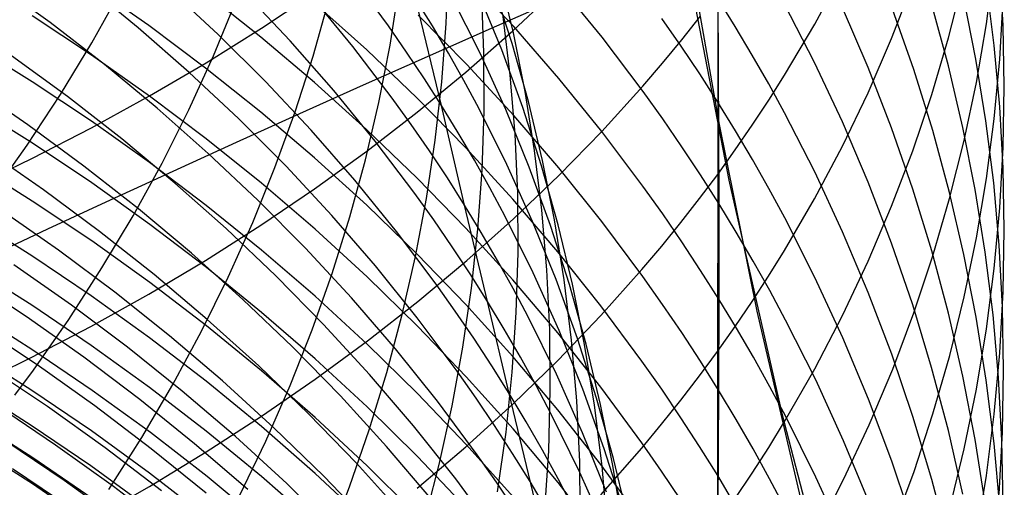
# Model space of a CAD drawing. Extents: x -383 to 1849, y -1185 to -529.
# Tile 491 of 656: x 462 to 469, y -1092 to -1089. Entities that reach past the tile are written whole.
import ezdxf

# ---------------------------------------------------------------- set-up
doc = ezdxf.new("R2010")
doc.units = 0
doc.layers.add('PREDEFINITO', color=7, linetype='CONTINUOUS')

msp = doc.modelspace()

# ---------------------------------------------------------------- linework, layer by layer
at = {"layer": 'PREDEFINITO'}
for p, q in [((466.9871, -1087.5258, 639.8647), (466.9869, -1090.0234, 637.0123)), ((466.9981, -1089.6832, 438.8662), (466.7751, -1088.4028, 438.8813)), ((466.7536, -1088.4574, 438.8783), (467.0627, -1090.0621, 438.862)), ((465.1332, -1088.9946, 523.3032), (465.1481, -1088.5976, 523.5944)), ((468.8214, -1088.9963, 629.397), (468.8746, -1088.5947, 629.1191)), ((468.9358, -1089.0086, 625.1788), (468.913, -1088.5942, 624.9155)), ((465.5944, -1089.0148, 606.7498), (465.2739, -1088.6702, 606.6167)), ((465.5922, -1089.0582, 529.7467), (465.497, -1088.6622, 530.0188)), ((467.6492, -1088.9978, 636.2083), (467.8395, -1088.6441, 635.931)), ((468.5623, -1089.0925, 631.6695), (468.6612, -1088.7025, 631.388)), ((462.4284, -1088.9877, 548.8783), (462.0472, -1088.7119, 549.0215)), ((463.0313, -1089.0228, 547.1029), (462.6723, -1088.7284, 547.2604)), ((463.103, -1089.0087, 600.2545), (462.7062, -1088.7305, 600.1716)), ((462.7131, -1089.1265, 513.966), (462.9116, -1088.7712, 514.2359)), ((463.576, -1089.0686, 545.2921), (463.24, -1088.7566, 545.4641)), ((464.7498, -1089.1418, 520.9449), (464.8111, -1088.7498, 521.2364)), ((465.5835, -1089.1299, 531.778), (465.4567, -1088.737, 532.0408)), ((465.5883, -1089.0453, 641.1555), (465.8957, -1088.7561, 640.9098)), ((466.1971, -1089.0882, 608.4659), (465.9032, -1088.7279, 608.3184)), ((468.1734, -1089.0969, 633.9436), (468.318, -1088.7231, 633.6624)), ((468.8748, -1089.1437, 623.2284), (468.8215, -1088.7265, 622.9748)), ((463.8672, -1089.0864, 601.8688), (463.4898, -1088.7871, 601.7731)), ((463.5442, -1089.2154, 516.2644), (463.6976, -1088.845, 516.545)), ((464.0682, -1089.113, 543.4488), (463.758, -1088.7849, 543.635)), ((463.8729, -1089.0258, 643.7202), (464.24, -1088.7815, 643.5042)), ((464.4965, -1089.151, 541.5732), (464.2139, -1088.8079, 541.7737)), ((464.2239, -1089.2166, 518.5948), (464.3315, -1088.834, 518.8825)), ((464.7383, -1089.01, 539.7704), (464.6097, -1088.8328, 539.8772)), ((465.0388, -1089.0107, 537.8477), (464.9257, -1088.8273, 537.9612)), ((465.1019, -1089.5541, 539.446), (464.9257, -1088.8273, 537.9612)), ((465.3656, -1089.1963, 535.7725), (465.1751, -1088.8172, 536.013)), ((465.5123, -1089.1745, 533.7874), (465.3534, -1088.7877, 534.0395)), ((465.3912, -1089.1923, 525.3666), (465.3746, -1088.793, 525.6526)), ((465.8768, -1088.8369, 438.7668), (465.4391, -1089.0286, 438.6973)), ((467.1069, -1089.0146, 611.894), (466.987, -1088.8217, 611.8061)), ((466.987, -1088.8217, 611.8061), (466.9941, -1090.2214, 608.9295)), ((468.7496, -1089.2383, 621.2986), (468.6661, -1088.82, 621.0554)), ((468.9133, -1089.2368, 627.4148), (468.9361, -1088.8276, 627.1433)), ((464.5905, -1089.1736, 603.5108), (464.2346, -1088.8546, 603.4018)), ((467.6485, -1089.2602, 613.79), (467.4431, -1088.8615, 613.5986)), ((468.0143, -1089.2937, 615.6262), (467.8394, -1088.8865, 615.4207)), ((468.3256, -1089.3083, 617.4933), (468.181, -1088.8956, 617.2747)), ((468.5624, -1089.2838, 619.3805), (468.4483, -1088.8667, 619.1489)), ((462.7117, -1089.2108, 598.7421), (462.3064, -1088.9429, 598.668)), ((465.2737, -1089.2747, 605.1854), (464.9409, -1088.9372, 605.0627)), ((465.5704, -1089.3458, 527.4249), (465.522, -1088.9454, 527.7047)), ((466.7365, -1089.1482, 610.2065), (466.6054, -1088.9599, 610.1251)), ((466.7418, -1089.1049, 638.7084), (466.8693, -1088.9441, 638.5771)), ((462.7994, -1089.2745, 548.7315), (462.4284, -1088.9877, 548.8783)), ((463.3792, -1089.3278, 546.942), (463.0313, -1089.0228, 547.1029)), ((463.4903, -1089.2985, 600.3409), (463.103, -1089.0087, 600.2545)), ((463.4954, -1089.2615, 643.9286), (463.8729, -1089.0258, 643.7202)), ((464.8633, -1089.1893, 539.6629), (464.7383, -1089.01, 539.7704)), ((465.4391, -1089.0286, 438.6973), (465.0022, -1089.2215, 438.6186)), ((465.148, -1089.1959, 537.7336), (465.0388, -1089.0107, 537.8477)), ((465.1032, -1089.3923, 523.014), (465.1332, -1088.9946, 523.3032)), ((465.268, -1089.3267, 641.3946), (465.5883, -1089.0453, 641.1555)), ((465.902, -1089.3688, 606.8865), (465.5944, -1089.0148, 606.7498)), ((467.2229, -1089.2093, 611.9829), (467.1069, -1089.0146, 611.894)), ((467.4437, -1089.3459, 636.4812), (467.6492, -1088.9978, 636.2083)), ((468.7529, -1089.396, 629.6738), (468.8214, -1088.9963, 629.397)), ((468.9435, -1089.4235, 625.4424), (468.9358, -1089.0086, 625.1788)), ((463.8998, -1089.3906, 545.1168), (463.576, -1089.0686, 545.2921)), ((464.234, -1089.3967, 601.968), (463.8672, -1089.0864, 601.8688)), ((464.3654, -1089.4506, 543.2594), (464.0682, -1089.113, 543.4488)), ((465.6722, -1089.4579, 529.4744), (465.5922, -1089.0582, 529.7467)), ((466.4772, -1089.4574, 608.6169), (466.1971, -1089.0882, 608.4659)), ((466.6105, -1089.2639, 638.8382), (466.7418, -1089.1049, 638.7084)), ((468.0135, -1089.4662, 634.2216), (468.1734, -1089.0969, 633.9436)), ((468.4482, -1089.4792, 631.9488), (468.5623, -1089.0925, 631.6695)), ((462.307, -1089.3923, 597.2331), (461.8932, -1089.1353, 597.1674)), ((462.4998, -1089.4775, 513.7026), (462.7131, -1089.1265, 513.966)), ((464.7652, -1089.503, 541.3698), (464.4965, -1089.151, 541.5732)), ((464.935, -1089.503, 603.6233), (464.5905, -1089.1736, 603.5108)), ((464.6734, -1089.5332, 520.6565), (464.7498, -1089.1418, 520.9449)), ((465.6559, -1089.5669, 533.534), (465.5123, -1089.1745, 533.7874)), ((465.6951, -1089.5275, 531.5143), (465.5835, -1089.1299, 531.778)), ((466.8638, -1089.3387, 610.2888), (466.7365, -1089.1482, 610.2065)), ((468.9129, -1089.5624, 623.483), (468.8748, -1089.1437, 623.2284)), ((462.5477, -1089.4923, 550.3558), (462.1658, -1089.2138, 550.4918)), ((463.108, -1089.4905, 598.8195), (462.7117, -1089.2108, 598.7421)), ((463.3761, -1089.5828, 515.9892), (463.5442, -1089.2154, 516.2644)), ((464.1015, -1089.5974, 518.3113), (464.2239, -1089.2166, 518.5948)), ((465.0022, -1089.2215, 438.6186), (464.5664, -1089.4155, 438.5306)), ((464.9845, -1089.3707, 539.5548), (464.8633, -1089.1893, 539.6629)), ((465.2534, -1089.3831, 537.6189), (465.148, -1089.1959, 537.7336)), ((465.5407, -1089.582, 535.5302), (465.3656, -1089.1963, 535.7725)), ((465.3927, -1089.5931, 525.0819), (465.3912, -1089.1923, 525.3666)), ((467.3352, -1089.406, 612.0725), (467.2229, -1089.2093, 611.9829)), ((468.8179, -1089.6591, 621.5432), (468.7496, -1089.2383, 621.2986)), ((468.8752, -1089.6451, 627.6856), (468.9133, -1089.2368, 627.4148)), ((463.1598, -1089.5722, 548.5813), (462.7994, -1089.2745, 548.7315)), ((463.1078, -1089.4884, 644.1292), (463.4954, -1089.2615, 643.9286)), ((463.8676, -1089.5996, 600.4306), (463.4903, -1089.2985, 600.3409)), ((465.594, -1089.6219, 605.3117), (465.2737, -1089.2747, 605.1854)), ((466.4757, -1089.4212, 638.9666), (466.6105, -1089.2639, 638.8382)), ((467.8387, -1089.6654, 613.9846), (467.6485, -1089.2602, 613.79)), ((468.1741, -1089.7063, 615.8345), (468.0143, -1089.2937, 615.6262)), ((468.455, -1089.7253, 617.7142), (468.3256, -1089.3083, 617.4933)), ((468.6613, -1089.7043, 619.614), (468.5624, -1089.2838, 619.3805)), ((463.7155, -1089.6431, 546.7777), (463.3792, -1089.3278, 546.942)), ((464.9354, -1089.6002, 641.6269), (465.268, -1089.3267, 641.3946)), ((465.1019, -1089.5541, 539.446), (464.9845, -1089.3707, 539.5548)), ((465.355, -1089.5722, 537.5036), (465.2534, -1089.3831, 537.6189)), ((465.6035, -1089.7486, 527.1458), (465.5704, -1089.3458, 527.4249)), ((466.1962, -1089.7321, 607.0268), (465.902, -1089.3688, 606.8865)), ((466.9875, -1089.5312, 610.3721), (466.8638, -1089.3387, 610.2888)), ((467.3352, -1089.5177, 636.6159), (467.4437, -1089.3459, 636.4812)), ((462.2779, -1089.6857, 551.9735), (461.8857, -1089.416, 552.0989)), ((462.7123, -1089.6616, 597.3019), (462.307, -1089.3923, 597.2331)), ((464.2112, -1089.7223, 544.9383), (463.8998, -1089.3906, 545.1168)), ((464.5664, -1089.4155, 438.5306), (464.1318, -1089.6105, 438.4334)), ((464.59, -1089.7178, 602.0706), (464.234, -1089.3967, 601.968)), ((465.0581, -1089.7902, 522.7272), (465.1032, -1089.3923, 523.014)), ((466.1953, -1089.7303, 639.2189), (466.4757, -1089.4212, 638.9666)), ((467.4437, -1089.6044, 612.163), (467.3352, -1089.406, 612.0725)), ((468.6691, -1089.7935, 629.9489), (468.7529, -1089.396, 629.6738)), ((468.9359, -1089.8384, 625.7061), (468.9435, -1089.4235, 625.4424)), ((462.272, -1089.8238, 513.4461), (462.4998, -1089.4775, 513.7026)), ((462.9195, -1089.7819, 550.2164), (462.5477, -1089.4923, 550.3558)), ((462.7108, -1089.7062, 644.3218), (463.1078, -1089.4884, 644.1292)), ((463.4948, -1089.7819, 598.9001), (463.108, -1089.4905, 598.8195)), ((464.6491, -1089.7973, 543.067), (464.3654, -1089.4506, 543.2594)), ((464.8942, -1089.6823, 541.2671), (464.7652, -1089.503, 541.3698)), ((465.2676, -1089.8425, 603.7393), (464.935, -1089.503, 603.6233)), ((465.737, -1089.8609, 529.2022), (465.6722, -1089.4579, 529.4744)), ((466.6119, -1089.6453, 608.6938), (466.4772, -1089.4574, 608.6169)), ((467.8385, -1089.8307, 634.4958), (468.0135, -1089.4662, 634.2216)), ((468.3188, -1089.8625, 632.2255), (468.4482, -1089.4792, 631.9488)), ((462.3078, -1089.8117, 595.7893), (461.8939, -1089.5535, 595.7286)), ((463.5092, -1089.8805, 548.4279), (463.1598, -1089.5722, 548.5813)), ((463.1931, -1089.9467, 515.7195), (463.3761, -1089.5828, 515.9892)), ((464.5821, -1089.9235, 520.3715), (464.6734, -1089.5332, 520.6565)), ((465.2156, -1089.7396, 539.3366), (465.1019, -1089.5541, 539.446)), ((465.259, -1090.233, 540.9549), (465.1019, -1089.5541, 539.446)), ((465.5466, -1089.9555, 537.2716), (465.355, -1089.5722, 537.5036)), ((465.7006, -1089.9739, 535.2863), (465.5407, -1089.582, 535.5302)), ((465.7842, -1089.9645, 533.2794), (465.6559, -1089.5669, 533.534)), ((465.7914, -1089.9293, 531.25), (465.6951, -1089.5275, 531.5143)), ((467.1074, -1089.7257, 610.4562), (466.9875, -1089.5312, 610.3721)), ((467.2229, -1089.6879, 636.7493), (467.3352, -1089.5177, 636.6159)), ((468.9358, -1089.982, 623.738), (468.9129, -1089.5624, 623.483)), ((464.1318, -1089.6105, 438.4334), (463.6988, -1089.8063, 438.3269)), ((464.0397, -1089.9685, 546.6102), (463.7155, -1089.6431, 546.7777)), ((464.2345, -1089.9118, 600.5237), (463.8676, -1089.5996, 600.4306)), ((463.9643, -1089.9758, 518.0323), (464.1015, -1089.5974, 518.3113)), ((464.5909, -1089.8655, 641.8523), (464.9354, -1089.6002, 641.6269)), ((465.3791, -1089.9949, 524.7988), (465.3927, -1089.5931, 525.0819)), ((465.9015, -1089.9787, 605.4415), (465.594, -1089.6219, 605.3117)), ((466.743, -1089.8352, 608.7715), (466.6119, -1089.6453, 608.6938)), ((467.6493, -1090.0065, 612.3464), (467.4437, -1089.6044, 612.163)), ((468.8219, -1090.052, 627.9555), (468.8752, -1089.6451, 627.6856)), ((462.6604, -1089.9668, 551.8448), (462.2779, -1089.6857, 551.9735)), ((462.3047, -1089.9147, 644.5062), (462.7108, -1089.7062, 644.3218)), ((463.1086, -1089.9428, 597.3737), (462.7123, -1089.6616, 597.3019)), ((464.9345, -1090.0493, 602.1766), (464.59, -1089.7178, 602.0706)), ((465.0195, -1089.8638, 541.1637), (464.8942, -1089.6823, 541.2671)), ((467.2565, -1090.958, 438.8525), (466.9981, -1089.6832, 438.8662)), ((467.1068, -1089.8565, 636.8815), (467.2229, -1089.6879, 636.7493)), ((468.0136, -1090.0766, 614.1821), (467.8387, -1089.6654, 613.9846)), ((468.3186, -1090.1238, 616.0452), (468.1741, -1089.7063, 615.8345)), ((468.745, -1090.1276, 619.8491), (468.6613, -1089.7043, 619.614)), ((468.871, -1090.0817, 621.7888), (468.8179, -1089.6591, 621.5432)), ((463.2806, -1090.0825, 550.0737), (462.9195, -1089.7819, 550.2164)), ((463.8716, -1090.0847, 598.9839), (463.4948, -1089.7819, 598.9001)), ((464.5095, -1090.0636, 544.7568), (464.2112, -1089.7223, 544.9383)), ((465.3254, -1089.927, 539.2266), (465.2156, -1089.7396, 539.3366)), ((465.6215, -1090.1533, 526.8676), (465.6035, -1089.7486, 527.1458)), ((465.9011, -1090.032, 639.4651), (466.1953, -1089.7303, 639.2189)), ((466.4766, -1090.1042, 607.1705), (466.1962, -1089.7321, 607.0268)), ((467.2234, -1089.9222, 610.5411), (467.1074, -1089.7257, 610.4562)), ((468.5693, -1090.1463, 617.9372), (468.455, -1089.7253, 617.7142)), ((462.1526, -1089.9951, 513.3205), (462.272, -1089.8238, 513.4461)), ((462.7131, -1090.0823, 595.8528), (462.3078, -1089.8117, 595.7893)), ((463.6988, -1089.8063, 438.3269), (463.2676, -1090.003, 438.2111)), ((464.919, -1090.153, 542.8718), (464.6491, -1089.7973, 543.067)), ((464.9981, -1090.1878, 522.4431), (465.0581, -1089.7902, 522.7272)), ((465.5879, -1090.192, 603.8586), (465.2676, -1089.8425, 603.7393)), ((466.8704, -1090.0273, 608.8501), (466.743, -1089.8352, 608.7715)), ((467.6482, -1090.1899, 634.7661), (467.8385, -1089.8307, 634.4958)), ((468.5701, -1090.1883, 630.2222), (468.6691, -1089.7935, 629.9489)), ((468.9131, -1090.2529, 625.9694), (468.9359, -1089.8384, 625.7061)), ((461.89, -1090.1138, 644.6823), (462.3047, -1089.9147, 644.5062)), ((462.3834, -1090.129, 553.4627), (461.9907, -1089.857, 553.581)), ((463.8469, -1090.1991, 548.2712), (463.5092, -1089.8805, 548.4279)), ((464.5904, -1090.2348, 600.6199), (464.2345, -1089.9118, 600.5237)), ((464.235, -1090.1224, 642.0705), (464.5909, -1089.8655, 641.8523)), ((465.1411, -1090.0473, 541.0596), (465.0195, -1089.8638, 541.1637)), ((465.7865, -1090.2668, 528.9303), (465.737, -1089.8609, 529.2022)), ((466.9869, -1090.0234, 637.0123), (467.1068, -1089.8565, 636.8815)), ((468.1742, -1090.2416, 632.4993), (468.3188, -1089.8625, 632.2255)), ((462.3076, -1090.2054, 594.3368), (461.8937, -1089.9459, 594.2812)), ((463.0328, -1090.2591, 551.7128), (462.6604, -1089.9668, 551.8448)), ((462.9955, -1090.3066, 515.4559), (463.1931, -1089.9467, 515.7195)), ((463.4953, -1090.2358, 597.4486), (463.1086, -1089.9428, 597.3737)), ((463.8122, -1090.3516, 517.7582), (463.9643, -1089.9758, 518.0323)), ((464.3515, -1090.3037, 546.4397), (464.0397, -1089.9685, 546.6102)), ((464.4758, -1090.3123, 520.0903), (464.5821, -1089.9235, 520.3715)), ((465.4313, -1090.1164, 539.1161), (465.3254, -1089.927, 539.2266)), ((465.723, -1090.3455, 537.0378), (465.5466, -1089.9555, 537.2716)), ((465.8451, -1090.3715, 535.041), (465.7006, -1089.9739, 535.2863)), ((465.8973, -1090.3669, 533.0241), (465.7842, -1089.9645, 533.2794)), ((465.8724, -1090.3349, 530.9855), (465.7914, -1089.9293, 531.25)), ((466.1957, -1090.3448, 605.5746), (465.9015, -1089.9787, 605.4415)), ((467.3357, -1090.1205, 610.6269), (467.2234, -1089.9222, 610.5411)), ((468.9434, -1090.402, 623.9934), (468.9358, -1089.982, 623.738)), ((463.2676, -1090.003, 438.2111), (462.8384, -1090.2003, 438.0861)), ((465.2671, -1090.391, 602.2859), (464.9345, -1090.0493, 602.1766)), ((465.259, -1090.233, 540.9549), (465.1411, -1090.0473, 541.0596)), ((465.3503, -1090.3973, 524.5177), (465.3791, -1089.9949, 524.7988)), ((465.5936, -1090.326, 639.7052), (465.9011, -1090.032, 639.4651)), ((466.8631, -1090.1886, 637.1418), (466.9869, -1090.0234, 637.0123)), ((466.9941, -1090.2214, 608.9295), (466.8704, -1090.0273, 608.8501)), ((466.9869, -1090.0234, 637.0123), (466.9859, -1091.2313, 635.5498)), ((467.8396, -1090.4152, 612.5328), (467.6493, -1090.0065, 612.3464)), ((468.7534, -1090.4571, 628.2243), (468.8219, -1090.052, 627.9555)), ((463.1093, -1090.3649, 595.9191), (462.7131, -1090.0823, 595.8528)), ((463.6307, -1090.3937, 549.9279), (463.2806, -1090.0825, 550.0737)), ((463.8681, -1090.3707, 642.2815), (464.235, -1090.1224, 642.0705)), ((464.238, -1090.3986, 599.0708), (463.8716, -1090.0847, 598.9839)), ((464.7944, -1090.4142, 544.5725), (464.5095, -1090.0636, 544.7568)), ((465.5334, -1090.3076, 539.005), (465.4313, -1090.1164, 539.1161)), ((466.6115, -1090.2936, 607.2436), (466.4766, -1090.1042, 607.1705)), ((467.0627, -1090.0621, 438.862), (467.424, -1091.6555, 438.8476)), ((467.4442, -1090.3207, 610.7134), (467.3357, -1090.1205, 610.6269)), ((468.1734, -1090.4932, 614.3822), (468.0136, -1090.0766, 614.1821)), ((468.9088, -1090.5057, 622.0353), (468.871, -1090.0817, 621.7888)), ((462.7665, -1090.4126, 553.3413), (462.3834, -1090.129, 553.4627)), ((465.0485, -1090.3342, 542.7732), (464.919, -1090.153, 542.8718)), ((464.923, -1090.5846, 522.1619), (464.9981, -1090.1878, 522.4431)), ((465.6243, -1090.5594, 526.5908), (465.6215, -1090.1533, 526.8676)), ((466.7357, -1090.352, 637.2699), (466.8631, -1090.1886, 637.1418)), ((468.448, -1090.5458, 616.2582), (468.3186, -1090.1238, 616.0452)), ((468.4559, -1090.58, 630.4933), (468.5701, -1090.1883, 630.2222)), ((468.6683, -1090.5706, 618.162), (468.5693, -1090.1463, 617.9372)), ((468.8135, -1090.5533, 620.0855), (468.745, -1090.1276, 619.8491)), ((462.713, -1090.4771, 594.395), (462.3076, -1090.2054, 594.3368)), ((462.8384, -1090.2003, 438.0861), (462.4116, -1090.3982, 437.9519)), ((463.8721, -1090.5402, 597.5264), (463.4953, -1090.2358, 597.4486)), ((464.1726, -1090.5277, 548.1115), (463.8469, -1090.1991, 548.2712)), ((464.9349, -1090.5683, 600.7194), (464.5904, -1090.2348, 600.6199)), ((465.373, -1090.4207, 540.8496), (465.259, -1090.233, 540.9549)), ((465.415, -1090.8905, 542.4736), (465.259, -1090.233, 540.9549)), ((465.8952, -1090.5511, 603.9813), (465.5879, -1090.192, 603.8586)), ((467.1139, -1090.4175, 609.0097), (466.9941, -1090.2214, 608.9295)), ((466.9941, -1090.2214, 608.9295), (466.9941, -1090.8743, 607.4679)), ((467.4426, -1090.5433, 635.0321), (467.6482, -1090.1899, 634.7661)), ((468.0144, -1090.6164, 632.7698), (468.1742, -1090.2416, 632.4993)), ((468.8751, -1090.6664, 626.2321), (468.9131, -1090.2529, 625.9694)), ((462.3039, -1090.5796, 592.8776), (461.8892, -1090.3187, 592.827)), ((462.4872, -1090.5419, 554.9619), (462.0945, -1090.2676, 555.0729)), ((462.7832, -1090.6623, 515.1986), (462.9955, -1090.3066, 515.4559)), ((463.3946, -1090.5623, 551.5777), (463.0328, -1090.2591, 551.7128)), ((464.6502, -1090.6485, 546.2664), (464.3515, -1090.3037, 546.4397)), ((464.3547, -1090.6991, 519.8131), (464.4758, -1090.3123, 520.0903)), ((465.7261, -1090.6953, 538.7814), (465.5334, -1090.3076, 539.005)), ((465.8208, -1090.6749, 528.6591), (465.7865, -1090.2668, 528.9303)), ((466.7427, -1090.485, 607.3176), (466.6115, -1090.2936, 607.2436)), ((467.6498, -1090.7264, 610.8888), (467.4442, -1090.3207, 610.7134)), ((463.496, -1090.6593, 595.9882), (463.1093, -1090.3649, 595.9191)), ((463.4907, -1090.6102, 642.4849), (463.8681, -1090.3707, 642.2815)), ((463.6453, -1090.7241, 517.4892), (463.8122, -1090.3516, 517.7582)), ((465.1744, -1090.5175, 542.674), (465.0485, -1090.3342, 542.7732)), ((465.5873, -1090.7428, 602.3983), (465.2671, -1090.391, 602.2859)), ((465.2732, -1090.6122, 639.9388), (465.5936, -1090.326, 639.7052)), ((465.884, -1090.7417, 536.8024), (465.723, -1090.3455, 537.0378)), ((465.9744, -1090.7743, 534.7947), (465.8451, -1090.3715, 535.041)), ((465.9383, -1090.7438, 530.721), (465.8724, -1090.3349, 530.9855)), ((465.9951, -1090.7734, 532.7682), (465.8973, -1090.3669, 533.0241)), ((466.476, -1090.7199, 605.711), (466.1957, -1090.3448, 605.5746)), ((466.6045, -1090.5136, 637.3966), (466.7357, -1090.352, 637.2699)), ((462.4116, -1090.3982, 437.9519), (461.9873, -1090.5965, 437.8086)), ((463.1394, -1090.7074, 553.2168), (462.7665, -1090.4126, 553.3413)), ((463.9693, -1090.7153, 549.7791), (463.6307, -1090.3937, 549.9279)), ((464.5935, -1090.7234, 599.1606), (464.238, -1090.3986, 599.0708)), ((465.0653, -1090.7739, 544.3855), (464.7944, -1090.4142, 544.5725)), ((465.3065, -1090.7999, 524.2389), (465.3503, -1090.3973, 524.5177)), ((465.4831, -1090.6104, 540.7438), (465.373, -1090.4207, 540.8496)), ((467.23, -1090.6156, 609.0908), (467.1139, -1090.4175, 609.0097)), ((468.0148, -1090.8298, 612.7218), (467.8396, -1090.4152, 612.5328)), ((468.6697, -1090.8599, 628.4915), (468.7534, -1090.4571, 628.2243)), ((468.9358, -1090.8221, 624.2488), (468.9434, -1090.402, 623.9934)), ((463.1092, -1090.761, 594.4558), (462.713, -1090.4771, 594.395)), ((465.2966, -1090.7029, 542.5741), (465.1744, -1090.5175, 542.674)), ((466.4697, -1090.6734, 637.5218), (466.6045, -1090.5136, 637.3966)), ((466.8703, -1090.6786, 607.3923), (466.7427, -1090.485, 607.3176)), ((468.3179, -1090.9148, 614.5847), (468.1734, -1090.4932, 614.3822)), ((468.9314, -1090.9307, 622.2824), (468.9088, -1090.5057, 622.0353)), ((462.71, -1090.8528, 592.9307), (462.3039, -1090.5796, 592.8776)), ((462.8703, -1090.8277, 554.8479), (462.4872, -1090.5419, 554.9619)), ((463.7453, -1090.8763, 551.4396), (463.3946, -1090.5623, 551.5777)), ((464.2384, -1090.8557, 597.607), (463.8721, -1090.5402, 597.5264)), ((464.4858, -1090.8662, 547.949), (464.1726, -1090.5277, 548.1115)), ((464.833, -1090.9804, 521.8841), (464.923, -1090.5846, 522.1619)), ((465.2674, -1090.9122, 600.8218), (464.9349, -1090.5683, 600.7194)), ((465.612, -1090.9666, 526.3156), (465.6243, -1090.5594, 526.5908)), ((466.1893, -1090.9196, 604.1071), (465.8952, -1090.5511, 603.9813)), ((467.3342, -1090.7178, 635.1634), (467.4426, -1090.5433, 635.0321)), ((468.3265, -1090.968, 630.762), (468.4559, -1090.58, 630.4933)), ((468.5621, -1090.9717, 616.4732), (468.448, -1090.5458, 616.2582)), ((468.752, -1090.9978, 618.3883), (468.6683, -1090.5706, 618.162)), ((468.8668, -1090.981, 620.323), (468.8135, -1090.5533, 620.0855)), ((462.3043, -1090.9167, 591.4098), (461.8896, -1090.6548, 591.3643)), ((462.5749, -1090.9158, 556.4715), (462.182, -1090.6398, 556.5751)), ((463.1033, -1090.8407, 642.6807), (463.4907, -1090.6102, 642.4849)), ((463.8727, -1090.9652, 596.06), (463.496, -1090.6593, 595.9882)), ((464.9356, -1091.0026, 546.0902), (464.6502, -1090.6485, 546.2664)), ((464.9405, -1090.8903, 640.1658), (465.2732, -1090.6122, 639.9388)), ((465.5895, -1090.802, 540.6374), (465.4831, -1090.6104, 540.7438)), ((467.3423, -1090.8156, 609.1726), (467.23, -1090.6156, 609.0908)), ((467.8393, -1090.9862, 633.0368), (468.0144, -1090.6164, 632.7698)), ((462.2648, -1090.9926, 558.0825), (461.8622, -1090.7267, 558.1761)), ((462.5563, -1091.0132, 514.9479), (462.7832, -1090.6623, 515.1986)), ((463.5018, -1091.0132, 553.0894), (463.1394, -1090.7074, 553.2168)), ((463.4637, -1091.0931, 517.2257), (463.6453, -1090.7241, 517.4892)), ((464.2958, -1091.047, 549.6274), (463.9693, -1090.7153, 549.7791)), ((464.2186, -1091.0835, 519.5404), (464.3547, -1090.6991, 519.8131)), ((464.9375, -1091.0587, 599.2534), (464.5935, -1090.7234, 599.1606)), ((465.415, -1090.8905, 542.4736), (465.2966, -1090.7029, 542.5741)), ((465.9035, -1091.0896, 538.556), (465.7261, -1090.6953, 538.7814)), ((465.84, -1091.085, 528.3888), (465.8208, -1090.6749, 528.6591)), ((466.1895, -1090.9875, 637.768), (466.4697, -1090.6734, 637.5218)), ((466.6108, -1090.9107, 605.7805), (466.476, -1090.7199, 605.711)), ((466.9941, -1090.8743, 607.4679), (466.8703, -1090.6786, 607.3923)), ((467.2219, -1090.8906, 635.2934), (467.3342, -1090.7178, 635.1634)), ((467.8402, -1091.1386, 611.067), (467.6498, -1090.7264, 610.8888)), ((468.8218, -1091.0786, 626.494), (468.8751, -1090.6664, 626.2321)), ((463.496, -1091.0567, 594.5191), (463.1092, -1090.761, 594.4558)), ((465.1954, -1090.957, 544.291), (465.0653, -1090.7739, 544.3855)), ((465.8947, -1091.1042, 602.5139), (465.5873, -1090.7428, 602.3983)), ((466.0298, -1091.1436, 536.5657), (465.884, -1090.7417, 536.8024)), ((465.989, -1091.1555, 530.4569), (465.9383, -1090.7438, 530.721)), ((466.0884, -1091.1818, 534.5476), (465.9744, -1090.7743, 534.7947)), ((466.0777, -1091.1837, 532.5121), (465.9951, -1090.7734, 532.7682)), ((462.7065, -1091.062, 642.8687), (463.1033, -1090.8407, 642.6807)), ((463.1071, -1091.1382, 592.986), (462.71, -1090.8528, 592.9307)), ((463.2433, -1091.1249, 554.731), (462.8703, -1090.8277, 554.8479)), ((464.5938, -1091.1822, 597.6905), (464.2384, -1090.8557, 597.607)), ((465.2477, -1091.2021, 523.9627), (465.3065, -1090.7999, 524.2389)), ((465.692, -1090.9955, 540.5304), (465.5895, -1090.802, 540.6374)), ((467.4507, -1091.0174, 609.2552), (467.3423, -1090.8156, 609.1726)), ((468.1748, -1091.2499, 612.9134), (468.0148, -1090.8298, 612.7218)), ((468.5707, -1091.26, 628.7569), (468.6697, -1090.8599, 628.4915)), ((468.913, -1091.2417, 624.5038), (468.9358, -1090.8221, 624.2488)), ((462.7105, -1091.191, 591.4575), (462.3043, -1090.9167, 591.4098)), ((462.9581, -1091.2035, 556.365), (462.5749, -1090.9158, 556.4715)), ((464.0845, -1091.2007, 551.2987), (463.7453, -1090.8763, 551.4396)), ((464.7861, -1091.2143, 547.7837), (464.4858, -1090.8662, 547.949)), ((464.5958, -1091.1602, 640.3861), (464.9405, -1090.8903, 640.1658)), ((465.5876, -1091.2661, 600.9273), (465.2674, -1090.9122, 600.8218)), ((465.5296, -1091.08, 542.3726), (465.415, -1090.8905, 542.4736)), ((465.5634, -1091.5194, 544.0039), (465.415, -1090.8905, 542.4736)), ((466.4695, -1091.2972, 604.2361), (466.1893, -1090.9196, 604.1071)), ((466.742, -1091.1037, 605.8507), (466.6108, -1090.9107, 605.7805)), ((466.9941, -1090.8743, 607.4679), (466.9932, -1091.4961, 605.9934)), ((467.1141, -1091.072, 607.5442), (466.9941, -1090.8743, 607.4679)), ((467.1058, -1091.0618, 635.4223), (467.2219, -1090.8906, 635.2934)), ((468.4473, -1091.341, 614.7893), (468.3179, -1090.9148, 614.5847)), ((462.3112, -1091.2233, 589.9395), (461.897, -1090.9606, 589.8992)), ((462.6582, -1091.2706, 557.9861), (462.2648, -1090.9926, 558.0825)), ((464.239, -1091.2823, 596.1344), (463.8727, -1090.9652, 596.06)), ((464.728, -1091.3745, 521.6099), (464.833, -1090.9804, 521.8841)), ((465.3218, -1091.1423, 544.1959), (465.1954, -1090.957, 544.291)), ((465.5846, -1091.3742, 526.0422), (465.612, -1090.9666, 526.3156)), ((465.8855, -1091.3878, 540.3152), (465.692, -1090.9955, 540.5304)), ((465.8954, -1091.2939, 638.0083), (466.1895, -1090.9875, 637.768)), ((467.5523, -1092.2266, 438.8401), (467.2565, -1090.958, 438.8525)), ((467.649, -1091.3506, 633.2999), (467.8393, -1090.9862, 633.0368)), ((468.1818, -1091.3521, 631.0278), (468.3265, -1090.968, 630.762)), ((468.661, -1091.401, 616.6899), (468.5621, -1090.9717, 616.4732)), ((468.9048, -1091.4101, 620.5613), (468.8668, -1090.981, 620.323)), ((468.9388, -1091.3562, 622.5297), (468.9314, -1090.9307, 622.2824)), ((462.34, -1091.3231, 559.5946), (461.9363, -1091.055, 559.6813)), ((462.3006, -1091.2739, 643.0487), (462.7065, -1091.062, 642.8687)), ((462.4373, -1091.1868, 514.8253), (462.5563, -1091.0132, 514.9479)), ((463.8728, -1091.364, 594.5849), (463.496, -1091.0567, 594.5191)), ((463.8532, -1091.3299, 552.9591), (463.5018, -1091.0132, 553.0894)), ((464.6098, -1091.3886, 549.4729), (464.2958, -1091.047, 549.6274)), ((465.207, -1091.3659, 545.9115), (464.9356, -1091.0026, 546.0902)), ((465.2697, -1091.4044, 599.3491), (464.9375, -1091.0587, 599.2534)), ((466.9859, -1091.2313, 635.5498), (467.1058, -1091.0618, 635.4223)), ((467.6563, -1091.4264, 609.4225), (467.4507, -1091.0174, 609.2552)), ((468.8206, -1091.4275, 618.6159), (468.752, -1090.9978, 618.3883)), ((463.6057, -1091.4332, 554.6113), (463.2433, -1091.1249, 554.731)), ((463.2673, -1091.4581, 516.9681), (463.4637, -1091.0931, 517.2257)), ((464.0677, -1091.465, 519.2724), (464.2186, -1091.0835, 519.5404)), ((465.6404, -1091.2716, 542.271), (465.5296, -1091.08, 542.3726)), ((465.844, -1091.4965, 528.1198), (465.84, -1091.085, 528.3888)), ((466.1887, -1091.4751, 602.6325), (465.8947, -1091.1042, 602.5139)), ((466.0656, -1091.4902, 538.3292), (465.9035, -1091.0896, 538.556)), ((466.8695, -1091.2989, 605.9217), (466.742, -1091.1037, 605.8507)), ((467.2303, -1091.2716, 607.6213), (467.1141, -1091.072, 607.5442)), ((468.7533, -1091.4889, 626.7547), (468.8218, -1091.0786, 626.494)), ((462.3147, -1091.359, 514.7044), (462.4373, -1091.1868, 514.8253)), ((463.1076, -1091.4774, 591.5072), (462.7105, -1091.191, 591.4575)), ((463.4947, -1091.4354, 593.0437), (463.1071, -1091.1382, 592.986)), ((464.2397, -1091.4215, 640.5994), (464.5958, -1091.1602, 640.3861)), ((464.9378, -1091.5193, 597.7766), (464.5938, -1091.1822, 597.6905)), ((465.4445, -1091.3298, 544.1002), (465.3218, -1091.1423, 544.1959)), ((466.0245, -1091.5695, 530.1934), (465.989, -1091.1555, 530.4569)), ((466.1603, -1091.5507, 536.328), (466.0298, -1091.1436, 536.5657)), ((466.1451, -1091.5973, 532.256), (466.0777, -1091.1837, 532.5121)), ((466.1871, -1091.5936, 534.3), (466.0884, -1091.1818, 534.5476)), ((468.0154, -1091.5568, 611.2479), (467.8402, -1091.1386, 611.067)), ((462.305, -1091.4975, 588.4691), (461.8903, -1091.2341, 588.4342)), ((462.7168, -1091.4984, 589.9817), (462.3112, -1091.2233, 589.9395)), ((463.3313, -1091.5026, 556.2558), (462.9581, -1091.2035, 556.365)), ((464.4116, -1091.5354, 551.155), (464.0845, -1091.2007, 551.2987)), ((465.0728, -1091.5718, 547.6159), (464.7861, -1091.2143, 547.7837)), ((465.1738, -1091.6036, 523.6893), (465.2477, -1091.2021, 523.9627)), ((466.8621, -1091.399, 635.676), (466.9859, -1091.2313, 635.5498)), ((466.9859, -1091.2313, 635.5498), (466.9866, -1092.4072, 634.0628)), ((468.3197, -1091.6751, 613.1073), (468.1748, -1091.2499, 612.9134)), ((468.4565, -1091.6569, 629.0202), (468.5707, -1091.26, 628.7569)), ((468.8749, -1091.6604, 624.7584), (468.913, -1091.2417, 624.5038)), ((461.8861, -1091.4761, 643.2204), (462.3006, -1091.2739, 643.0487)), ((462.7346, -1091.6033, 559.5055), (462.34, -1091.3231, 559.5946)), ((463.042, -1091.5603, 557.887), (462.6582, -1091.2706, 557.9861)), ((464.193, -1091.657, 552.8262), (463.8532, -1091.3299, 552.9591)), ((464.5943, -1091.6104, 596.2115), (464.239, -1091.2823, 596.1344)), ((465.5634, -1091.5194, 544.0039), (465.4445, -1091.3298, 544.1002)), ((465.895, -1091.6297, 601.0357), (465.5876, -1091.2661, 600.9273)), ((465.588, -1091.5926, 638.2424), (465.8954, -1091.2939, 638.0083)), ((465.7474, -1091.4652, 542.1689), (465.6404, -1091.2716, 542.271)), ((466.6043, -1091.4894, 604.3017), (466.4695, -1091.2972, 604.2361)), ((466.9932, -1091.4961, 605.9934), (466.8695, -1091.2989, 605.9217)), ((467.3426, -1091.4732, 607.6992), (467.2303, -1091.2716, 607.6213)), ((462.4106, -1091.6076, 561.1162), (462.0073, -1091.3383, 561.1955)), ((462.1884, -1091.5298, 514.5853), (462.3147, -1091.359, 514.7044)), ((464.2391, -1091.6825, 594.6532), (463.8728, -1091.364, 594.5849)), ((464.608, -1091.7665, 521.3396), (464.728, -1091.3745, 521.6099)), ((464.9108, -1091.7399, 549.3159), (464.6098, -1091.3886, 549.4729)), ((465.3373, -1091.5508, 545.8213), (465.207, -1091.3659, 545.9115)), ((465.542, -1091.782, 525.7711), (465.5846, -1091.3742, 526.0422)), ((466.0637, -1091.787, 540.0982), (465.8855, -1091.3878, 540.3152)), ((466.7347, -1091.5649, 635.8008), (466.8621, -1091.399, 635.676)), ((467.4434, -1091.7092, 633.5589), (467.649, -1091.3506, 633.2999)), ((468.0219, -1091.7316, 631.2905), (468.1818, -1091.3521, 631.0278)), ((468.5614, -1091.7711, 614.9958), (468.4473, -1091.341, 614.7893)), ((468.931, -1091.7817, 622.777), (468.9388, -1091.3562, 622.5297)), ((463.0562, -1091.8186, 516.7167), (463.2673, -1091.4581, 516.9681)), ((463.8723, -1091.7442, 593.1036), (463.4947, -1091.4354, 593.0437)), ((463.9571, -1091.7523, 554.489), (463.6057, -1091.4332, 554.6113)), ((463.8726, -1091.6741, 640.8056), (464.2397, -1091.4215, 640.5994)), ((463.902, -1091.8432, 519.0094), (464.0677, -1091.465, 519.2724)), ((465.5896, -1091.7602, 599.4475), (465.2697, -1091.4044, 599.3491)), ((465.8505, -1091.6606, 542.0662), (465.7474, -1091.4652, 542.1689)), ((467.8466, -1091.8418, 609.5924), (467.6563, -1091.4264, 609.4225)), ((468.7448, -1091.8333, 616.9081), (468.661, -1091.401, 616.6899)), ((468.8739, -1091.8591, 618.8445), (468.8206, -1091.4275, 618.6159)), ((468.9277, -1091.8402, 620.8001), (468.9048, -1091.4101, 620.5613)), ((462.3007, -1091.7362, 586.9983), (461.8863, -1091.4725, 586.9689)), ((462.711, -1091.7734, 588.5057), (462.305, -1091.4975, 588.4691)), ((463.1134, -1091.7858, 590.0257), (462.7168, -1091.4984, 589.9817)), ((463.4951, -1091.7757, 591.5591), (463.1076, -1091.4774, 591.5072)), ((463.694, -1091.8128, 556.144), (463.3313, -1091.5026, 556.2558)), ((465.27, -1091.8668, 597.8654), (464.9378, -1091.5193, 597.7766)), ((465.6785, -1091.711, 543.907), (465.5634, -1091.5194, 544.0039)), ((465.8477, -1092.6976, 547.0981), (465.5634, -1091.5194, 544.0039)), ((465.8328, -1091.9089, 527.8523), (465.844, -1091.4965, 528.1198)), ((466.2125, -1091.8964, 538.1012), (466.0656, -1091.4902, 538.3292)), ((466.4689, -1091.8552, 602.754), (466.1887, -1091.4751, 602.6325)), ((466.7354, -1091.6837, 604.3681), (466.6043, -1091.4894, 604.3017)), ((466.9932, -1091.4961, 605.9934), (466.9861, -1092.6419, 603.0055)), ((467.1131, -1091.6954, 606.0659), (466.9932, -1091.4961, 605.9934)), ((467.4512, -1091.6767, 607.7777), (467.3426, -1091.4732, 607.6992)), ((468.6696, -1091.8969, 627.0139), (468.7533, -1091.4889, 626.7547)), ((462.4669, -1091.8708, 562.6425), (462.0627, -1091.5999, 562.7147)), ((463.4158, -1091.8614, 557.7855), (463.042, -1091.5603, 557.887)), ((464.7263, -1091.8799, 551.0087), (464.4116, -1091.5354, 551.155)), ((465.3457, -1091.9383, 547.4455), (465.0728, -1091.5718, 547.6159)), ((465.2678, -1091.8832, 638.4702), (465.588, -1091.5926, 638.2424)), ((465.464, -1091.738, 545.7304), (465.3373, -1091.5508, 545.8213)), ((466.0448, -1091.9855, 529.9308), (466.0245, -1091.5695, 530.1934)), ((466.1973, -1092.0137, 532.0002), (466.1451, -1091.5973, 532.256)), ((466.2756, -1091.9626, 536.0896), (466.1603, -1091.5507, 536.328)), ((466.2707, -1092.0092, 534.0521), (466.1871, -1091.5936, 534.3)), ((466.6035, -1091.729, 635.9243), (466.7347, -1091.5649, 635.8008)), ((468.1754, -1091.9806, 611.4311), (468.0154, -1091.5568, 611.2479)), ((462.8049, -1091.8891, 561.0345), (462.4106, -1091.6076, 561.1162)), ((463.1196, -1091.8952, 559.4139), (462.7346, -1091.6033, 559.5055)), ((464.5208, -1091.9943, 552.6906), (464.193, -1091.657, 552.8262)), ((464.9383, -1091.9493, 596.291), (464.5943, -1091.6104, 596.2115)), ((465.085, -1092.0038, 523.4192), (465.1738, -1091.6036, 523.6893)), ((466.0453, -1092.0568, 541.8596), (465.8505, -1091.6606, 542.0662)), ((466.189, -1092.0029, 601.1469), (465.895, -1091.6297, 601.0357)), ((467.424, -1091.6555, 438.8476), (467.8372, -1093.2359, 438.8347)), ((468.3271, -1092.0501, 629.281), (468.4565, -1091.6569, 629.0202)), ((468.8216, -1092.0776, 625.012), (468.8749, -1091.6604, 624.7584)), ((462.3107, -1091.9582, 585.5243), (461.8966, -1091.6936, 585.5005)), ((463.4951, -1091.9178, 641.0046), (463.8726, -1091.6741, 640.8056)), ((464.5945, -1092.0121, 594.7238), (464.2391, -1091.6825, 594.6532)), ((465.7897, -1091.9047, 543.8096), (465.6785, -1091.711, 543.907)), ((466.4688, -1091.8913, 636.0464), (466.6035, -1091.729, 635.9243)), ((466.8629, -1091.8802, 604.4352), (466.7354, -1091.6837, 604.3681)), ((467.2292, -1091.8967, 606.1391), (467.1131, -1091.6954, 606.0659)), ((467.335, -1091.8862, 633.6866), (467.4434, -1091.7092, 633.5589)), ((467.6569, -1092.0888, 607.9369), (467.4512, -1091.6767, 607.7777)), ((467.8467, -1092.1061, 631.5498), (468.0219, -1091.7316, 631.2905)), ((468.4493, -1092.1048, 613.3032), (468.3197, -1091.6751, 613.1073)), ((462.7066, -1092.0125, 587.029), (462.3007, -1091.7362, 586.9983)), ((463.1081, -1092.0616, 588.5439), (462.711, -1091.7734, 588.5057)), ((463.5005, -1092.0851, 590.0716), (463.1134, -1091.7858, 590.0257)), ((463.8727, -1092.0856, 591.6129), (463.4951, -1091.7757, 591.5591)), ((464.2394, -1092.0643, 593.1656), (463.8723, -1091.7442, 593.1036)), ((464.297, -1092.0819, 554.3641), (463.9571, -1091.7523, 554.489)), ((464.4732, -1092.1561, 521.0737), (464.608, -1091.7665, 521.3396)), ((465.1984, -1092.1005, 549.1564), (464.9108, -1091.7399, 549.3159)), ((465.587, -1091.9273, 545.6389), (465.464, -1091.738, 545.7304)), ((465.4844, -1092.1894, 525.5025), (465.542, -1091.782, 525.7711)), ((465.8966, -1092.1257, 599.5486), (465.5896, -1091.7602, 599.4475)), ((466.2266, -1092.1923, 539.8798), (466.0637, -1091.787, 540.0982)), ((468.6604, -1092.2046, 615.2041), (468.5614, -1091.7711, 614.9958)), ((468.9079, -1092.2066, 623.024), (468.931, -1091.7817, 622.777)), ((462.5255, -1092.1121, 564.1719), (462.1207, -1091.8395, 564.2369)), ((462.8304, -1092.1743, 516.4718), (463.0562, -1091.8186, 516.7167)), ((463.7791, -1092.1738, 557.6814), (463.4158, -1091.8614, 557.7855)), ((464.0456, -1092.134, 556.0297), (463.694, -1091.8128, 556.144)), ((463.7214, -1092.2177, 518.7519), (463.902, -1091.8432, 519.0094)), ((465.5897, -1092.2245, 597.9568), (465.27, -1091.8668, 597.8654)), ((466.6037, -1092.0486, 602.8158), (466.4689, -1091.8552, 602.754)), ((468.0217, -1092.2634, 609.7649), (467.8466, -1091.8418, 609.5924)), ((468.8133, -1092.2681, 617.1275), (468.7448, -1091.8333, 616.9081)), ((468.912, -1092.2921, 619.0739), (468.8739, -1091.8591, 618.8445)), ((468.9353, -1092.2708, 621.0392), (468.9277, -1091.8402, 620.8001)), ((462.3086, -1092.1357, 584.0261), (461.8947, -1091.871, 584.0077)), ((462.8621, -1092.1538, 562.5682), (462.4669, -1091.8708, 562.6425)), ((463.1896, -1092.1824, 560.9505), (462.8049, -1091.8891, 561.0345)), ((463.1076, -1092.1524, 641.196), (463.4951, -1091.9178, 641.0046)), ((463.4945, -1092.1987, 559.3199), (463.1196, -1091.8952, 559.4139)), ((465.028, -1092.2342, 550.86), (464.7263, -1091.8799, 551.0087)), ((464.9352, -1092.1656, 638.6916), (465.2678, -1091.8832, 638.4702)), ((465.7062, -1092.1187, 545.5469), (465.587, -1091.9273, 545.6389)), ((465.8972, -1092.1003, 543.7118), (465.7897, -1091.9047, 543.8096)), ((465.8066, -1092.3219, 527.5867), (465.8328, -1091.9089, 527.8523)), ((466.1885, -1092.2101, 636.2864), (466.4688, -1091.8913, 636.0464)), ((466.344, -1092.3078, 537.8721), (466.2125, -1091.8964, 538.1012)), ((466.9866, -1092.0789, 604.5031), (466.8629, -1091.8802, 604.4352)), ((467.2227, -1092.0615, 633.8132), (467.335, -1091.8862, 633.6866)), ((467.3415, -1092.1, 606.213), (467.2292, -1091.8967, 606.1391)), ((468.5706, -1092.3022, 627.2714), (468.6696, -1091.8969, 627.0139)), ((462.7162, -1092.2354, 585.5492), (462.3107, -1091.9582, 585.5243)), ((464.8361, -1092.3417, 552.5526), (464.5208, -1091.9943, 552.6906)), ((465.2703, -1092.2986, 596.373), (464.9383, -1091.9493, 596.291)), ((464.9812, -1092.4024, 523.1527), (465.085, -1092.0038, 523.4192)), ((465.4767, -1092.1249, 547.3595), (465.3457, -1091.9383, 547.4455)), ((466.05, -1092.4028, 529.6694), (466.0448, -1091.9855, 529.9308)), ((466.4692, -1092.3853, 601.2609), (466.189, -1092.0029, 601.1469)), ((466.3756, -1092.3786, 535.8506), (466.2756, -1091.9626, 536.0896)), ((468.3202, -1092.4095, 611.6165), (468.1754, -1091.9806, 611.4311)), ((462.577, -1092.3063, 565.7084), (462.1727, -1092.0329, 565.7661)), ((463.1035, -1092.301, 587.0611), (462.7066, -1092.0125, 587.029)), ((463.4956, -1092.3618, 588.5837), (463.1081, -1092.0616, 588.5439)), ((464.5956, -1092.3954, 593.2299), (464.2394, -1092.0643, 593.1656)), ((464.9385, -1092.3525, 594.7967), (464.5945, -1092.0121, 594.7238)), ((466.2248, -1092.4597, 541.6514), (466.0453, -1092.0568, 541.8596)), ((466.2343, -1092.4324, 531.745), (466.1973, -1092.0137, 532.0002)), ((466.339, -1092.428, 533.8043), (466.2707, -1092.0092, 534.0521)), ((466.7349, -1092.2442, 602.8784), (466.6037, -1092.0486, 602.8158)), ((467.1066, -1092.2352, 633.9386), (467.2227, -1092.0615, 633.8132)), ((468.1824, -1092.4393, 629.5392), (468.3271, -1092.0501, 629.281)), ((462.7139, -1092.413, 584.0454), (462.3086, -1092.1357, 584.0261)), ((462.9212, -1092.3968, 564.105), (462.5255, -1092.1121, 564.1719)), ((463.8775, -1092.3961, 590.1193), (463.5005, -1092.0851, 590.0716)), ((464.2399, -1092.4069, 591.6688), (463.8727, -1092.0856, 591.6129)), ((464.3857, -1092.4659, 555.9129), (464.0456, -1092.134, 556.0297)), ((464.6249, -1092.4219, 554.2368), (464.297, -1092.0819, 554.3641)), ((465.4721, -1092.4703, 548.9945), (465.1984, -1092.1005, 549.1564)), ((465.6041, -1092.3137, 547.2729), (465.4767, -1092.1249, 547.3595)), ((465.8216, -1092.3122, 545.4544), (465.7062, -1092.1187, 545.5469)), ((466.1904, -1092.5008, 599.6524), (465.8966, -1092.1257, 599.5486)), ((466.0007, -1092.2978, 543.6134), (465.8972, -1092.1003, 543.7118)), ((467.1065, -1092.2796, 604.5716), (466.9866, -1092.0789, 604.5031)), ((467.45, -1092.3051, 606.2876), (467.3415, -1092.1, 606.213)), ((467.6563, -1092.4753, 631.8054), (467.8467, -1092.1061, 631.5498)), ((467.8473, -1092.5076, 608.0986), (467.6569, -1092.0888, 607.9369)), ((468.5637, -1092.5384, 613.501), (468.4493, -1092.1048, 613.3032)), ((468.7531, -1092.493, 625.2646), (468.8216, -1092.0776, 625.012)), ((462.7105, -1092.3776, 641.3799), (463.1076, -1092.1524, 641.196)), ((463.2477, -1092.4486, 562.4918), (462.8621, -1092.1538, 562.5682)), ((464.3235, -1092.5427, 520.8124), (464.4732, -1092.1561, 521.0737))]:
    msp.add_line(p, q, dxfattribs=at)

doc.saveas('drawing.dxf')
